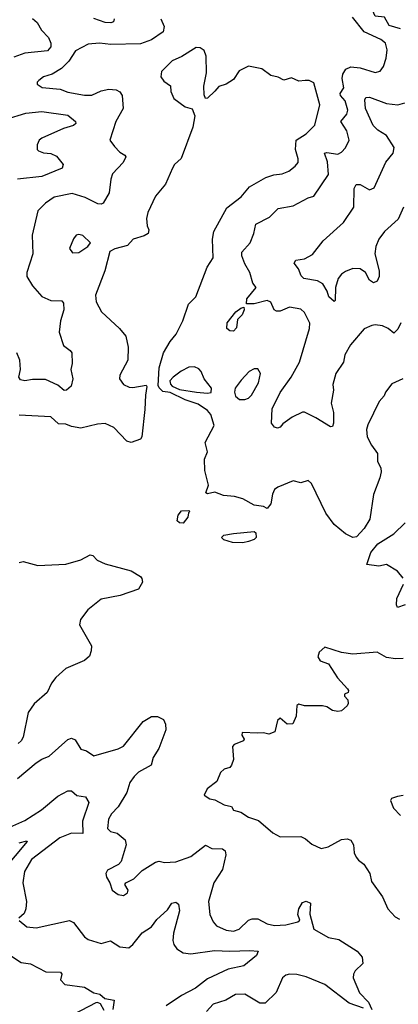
# Model space of a CAD drawing. Extents: x 1954678 to 2060275, y 904822 to 1016299.
# Tile 313 of 467: x 2000937 to 2002969, y 984753 to 990031. Entities that reach past the tile are written whole.
import ezdxf

# ---------------------------------------------------------------- set-up
doc = ezdxf.new("R2010")
doc.units = 0

msp = doc.modelspace()

# ---------------------------------------------------------------- linework, layer by layer
at = {"layer": '0CON20XD'}
for points in [[(2002980.8, 989980.8), (2002919.3, 989999.3), (2002894.2, 990044.3), (2002845, 990050), (2002830.8, 990080.8), (2002815.8, 990095.8), (2002706.1, 990136.1), (2002655, 990164.1), (2002620, 990205), (2002614.6, 990245), (2002603.8, 990265), (2002581.8, 990285), (2002510.6, 990325), (2002507.1, 990342.9), (2002515, 990349.4), (2002605, 990371.5), (2002735, 990354.5), (2002785, 990372.5), (2002793.2, 990363.2), (2002796.4, 990315), (2002805, 990300.6), (2002825, 990287.5), (2002912.9, 990262.9), (2003008.8, 990265)], [(2001005, 990037.3), (2001030.6, 990015), (2001054.3, 989974.3), (2001092.3, 989935), (2001104.6, 989905), (2001104.5, 989885), (2001086.2, 989863.8), (2000965, 989851.6), (2000905, 989829.1)], [(2001444, 990035), (2001440, 990020), (2001425.6, 990014.4), (2001395, 990015.5), (2001335, 990036.8)], [(2002983.2, 988405), (2002967.3, 988372.7), (2002945, 988351.1), (2002915, 988375.5), (2002885, 988389.1), (2002845.5, 988395.5), (2002827.6, 988392.4), (2002785, 988374.2), (2002712.7, 988287.3), (2002682.9, 988235), (2002674.1, 988195.9), (2002634.3, 988135), (2002617.5, 988075), (2002621.1, 988045), (2002608.1, 987975), (2002621.5, 987925), (2002621.1, 987868.9), (2002615, 987850), (2002605, 987848.8), (2002526.3, 987896.3), (2002465, 987927.5), (2002455, 987927.5), (2002399.2, 987900.8), (2002350, 987865), (2002335, 987846.7), (2002321.2, 987841.2), (2002305, 987847.5), (2002288.8, 987868.8), (2002292.1, 987945), (2002335, 988032.5), (2002393.7, 988115), (2002438.8, 988195), (2002492.5, 988375), (2002493.5, 988403.5), (2002465, 988461.2), (2002445, 988478.6), (2002385, 988489.6), (2002335, 988468.4), (2002315, 988468.5), (2002302, 988475), (2002285, 988516.7), (2002265.7, 988525.7), (2002195, 988507.9), (2002155, 988507.5), (2002156.2, 988535), (2002206.7, 988595), (2002188.9, 988618.9), (2002171.8, 988675), (2002145, 988721.2), (2002130, 988765), (2002130, 988785), (2002173.1, 988835), (2002193.5, 988885), (2002204.6, 988935.4), (2002277.8, 988972.2), (2002325, 989019.5), (2002405, 989032.5), (2002485, 989075.8), (2002515.7, 989084.3), (2002595, 989200), (2002589.1, 989269.1), (2002572.7, 989315), (2002585, 989319.6), (2002645, 989310), (2002665, 989320), (2002685.4, 989344.6), (2002705.6, 989385), (2002692.1, 989435), (2002661.1, 989485), (2002692.7, 989525), (2002697.8, 989545), (2002684.2, 989595), (2002658.3, 989625), (2002657.1, 989635), (2002677.1, 989665), (2002668.1, 989715), (2002670.7, 989739.3), (2002687.7, 989765), (2002715, 989778.2), (2002765, 989772.5), (2002845, 989747.8), (2002871.2, 989755), (2002889.8, 989780.2), (2002903.6, 989825), (2002909.1, 989869.1), (2002899.5, 989905), (2002875.8, 989925), (2002785, 989965.3), (2002723.5, 990045)], [(2001695, 990034.5), (2001713.2, 989995), (2001706.2, 989965), (2001645, 989922.2), (2001585, 989901.1), (2001427, 989897), (2001365, 989905.5), (2001305, 989899.2), (2001236.8, 989863.2), (2001201.1, 989808.9), (2001160.7, 989769.3), (2001111.3, 989738.7), (2001065, 989724), (2001040, 989705), (2001030, 989695), (2001030, 989685), (2001057.7, 989667.7), (2001155, 989658.6), (2001195, 989642.9), (2001285, 989625.4), (2001325, 989626.9), (2001375, 989648.7), (2001415, 989657.8), (2001454.6, 989654.6), (2001473.9, 989643.9), (2001486.7, 989625), (2001492.9, 989555), (2001452.5, 989485), (2001420, 989385), (2001445, 989350.8), (2001475, 989320), (2001501.2, 989305), (2001505.8, 989295), (2001492.9, 989265), (2001435, 989203.8), (2001425.5, 989175), (2001416.6, 989103.4), (2001385, 989048), (2001375, 989042.5), (2001355.8, 989044.2), (2001287.7, 989077.7), (2001218.5, 989098.5), (2001121.5, 989078.5), (2001075, 989046.7), (2001034.7, 989005.3), (2001004.6, 988875.4), (2001008, 988775), (2000975, 988676.2), (2000974.8, 988654.8), (2001006.5, 988605), (2001055, 988547.5), (2001105, 988525.6), (2001162.9, 988522.9), (2001172.1, 988512.1), (2001173.3, 988475), (2001155.8, 988415.8), (2001148.2, 988355), (2001172.5, 988285), (2001208.3, 988258.3), (2001216, 988245), (2001218.3, 988188.3), (2001211.9, 988155), (2001221.4, 988105), (2001212.9, 988067.1), (2001187.5, 988045), (2001175, 988042.5), (2001141.4, 988071.4), (2001075, 988101.5), (2001005, 988102.7), (2000965, 988095.6), (2000940.7, 988100.7), (2000932.5, 988115), (2000940.6, 988155), (2000938.5, 988205), (2000921.1, 988245)], [(2002992.5, 988105), (2002935, 988078), (2002900.8, 988035), (2002893.8, 988015), (2002865.8, 987984.2), (2002805, 987860), (2002799.1, 987835), (2002802.5, 987795), (2002825, 987750), (2002857.1, 987705), (2002857.5, 987665), (2002875, 987627.5), (2002876.8, 987606.8), (2002870.6, 987575), (2002835.8, 987485), (2002815.6, 987354.4), (2002786.4, 987303.6), (2002745, 987258.8), (2002725, 987255.8), (2002686.2, 987275), (2002625, 987324.3), (2002580.8, 987385), (2002503.9, 987543.9), (2002485, 987560), (2002445, 987548.8), (2002405, 987558.8), (2002323.3, 987525), (2002305, 987512.5), (2002293, 987487), (2002284.3, 987435.7), (2002265, 987411.2), (2002245, 987420.8), (2002195, 987429.3), (2002135, 987461.9), (2002090, 987475), (2002031.1, 987481.1), (2001985, 987497.7), (2001945, 987488.6), (2001936, 987495), (2001950.4, 987535), (2001930.5, 987615), (2001928.1, 987675), (2001944.3, 987715), (2001932, 987765), (2001981.2, 987855), (2001963.3, 987915), (2001945, 987936.7), (2001895, 987970), (2001825, 987993.8), (2001745, 988033.3), (2001705, 988037.5), (2001685, 988057.5), (2001680.5, 988070.5), (2001685.8, 988165), (2001709.1, 988245), (2001744.3, 988305), (2001777.5, 988345), (2001813.4, 988416.6), (2001842.2, 988505), (2001882.9, 988545), (2001942.9, 988705), (2001976.2, 988753.8), (2001971.5, 988855), (2001979.6, 988895), (2002048, 989022), (2002125, 989081.9), (2002170, 989135), (2002258.8, 989185), (2002301.1, 989198.9), (2002345, 989204.4), (2002380.6, 989219.4), (2002416, 989245), (2002430.8, 989265), (2002431.9, 989285), (2002416.7, 989335), (2002420.5, 989385), (2002475, 989418.2), (2002520.6, 989465), (2002548.5, 989575), (2002515, 989692.5), (2002490, 989705), (2002470, 989705), (2002435, 989702), (2002395, 989718.8), (2002355, 989707.1), (2002325, 989723.1), (2002285, 989731.1), (2002236.8, 989766.8), (2002165, 989781.9), (2002115, 989755.8), (2002085, 989710.8), (2002045, 989684.2), (2002005, 989673.3), (2001985, 989646.7), (2001945, 989610), (2001935, 989607.5), (2001927.5, 989627.5), (2001925.7, 989675), (2001938.9, 989745), (2001937.5, 989835), (2001927.5, 989865), (2001905, 989880), (2001885, 989881.2), (2001807.4, 989832.6), (2001755, 989810.8), (2001697.7, 989752.3), (2001694, 989725), (2001710.3, 989700.3), (2001746.1, 989676.1), (2001747.5, 989645), (2001765, 989608.8), (2001825, 989563.3), (2001863, 989553), (2001876.7, 989515), (2001865.7, 989455), (2001803, 989287), (2001767.5, 989255), (2001756.7, 989235), (2001720.3, 989149.7), (2001666, 989085), (2001625, 988996.7), (2001618.1, 988965), (2001621.4, 988925), (2001629.4, 988905), (2001625.7, 988885), (2001605, 988872.9), (2001546, 988855), (2001515, 988820.6), (2001446.8, 988803.2), (2001421.2, 988788.8), (2001393.6, 988685), (2001343.2, 988555), (2001347.9, 988517.9), (2001375.7, 988465), (2001473.5, 988375), (2001507.1, 988335), (2001519.2, 988275), (2001517.5, 988205), (2001474.2, 988125), (2001472.9, 988105), (2001494.6, 988074.6), (2001525, 988061.1), (2001545, 988059.2), (2001615, 988072.5), (2001620, 988065), (2001611.9, 988018.1), (2001609.2, 987940.8), (2001592.2, 987795), (2001585, 987782.9), (2001535, 987764.3), (2001511.4, 987771.4), (2001441.9, 987845), (2001395, 987866.7), (2001355, 987863.6), (2001265, 987841.5), (2001215, 987849.6), (2001185, 987862.5), (2001144.5, 987864.5), (2001105, 987902), (2000935, 987910.8)], [(2002996.5, 989025), (2002969, 988961), (2002894.7, 988895), (2002865, 988853.5), (2002847.8, 988815), (2002842.4, 988775), (2002866, 988685), (2002866.2, 988655), (2002855, 988630), (2002835, 988620.8), (2002815, 988634.3), (2002793.2, 988675), (2002765, 988694.7), (2002725, 988696.2), (2002685, 988681.2), (2002663.7, 988666.3), (2002646.9, 988643.1), (2002632.3, 988595), (2002630, 988525), (2002625, 988520), (2002596, 988545), (2002587.9, 988575), (2002564.8, 988614.8), (2002535, 988631.5), (2002462.8, 988642.8), (2002448.5, 988658.5), (2002434.2, 988695), (2002410, 988725), (2002418.9, 988741.1), (2002465, 988748.2), (2002508.7, 988771.3), (2002565.5, 988845), (2002675.7, 988944.3), (2002730, 989025), (2002732.3, 989125), (2002742.5, 989147.5), (2002765, 989146.4), (2002815, 989119.5), (2002840.2, 989129.8), (2002902.6, 989267.4), (2002941.5, 989315), (2002946.1, 989346.1), (2002905, 989409.6), (2002858.4, 989438.4), (2002833.3, 989463.3), (2002792.2, 989555), (2002789.8, 989600.2), (2002795.6, 989614.4), (2002814.6, 989615.4), (2002905, 989581.4), (2002966.6, 989573.4), (2003004.2, 989585)], [(2000865, 989498.1), (2000969.8, 989530.2), (2001055, 989539.3), (2001195, 989518.5), (2001236.2, 989485), (2001238.8, 989475), (2001226.2, 989463.8), (2001172.9, 989447.1), (2001056.2, 989395), (2001040.8, 989385), (2001030.3, 989359.7), (2001030, 989335), (2001037.3, 989327.3), (2001065, 989317.5), (2001105, 989314), (2001135, 989300), (2001171.2, 989255), (2001164.2, 989235), (2001055, 989190.7), (2000924.5, 989175.5)], [(2001220.5, 988780.5), (2001255, 988782), (2001302.5, 988815), (2001316.7, 988835), (2001275, 988873.8), (2001255, 988879.2), (2001240, 988875), (2001225, 988856.7), (2001204, 988805), (2001220.5, 988780.5)], [(2002085, 988362), (2002065, 988362.5), (2002048, 988375), (2002050, 988405), (2002096.2, 988465), (2002123.3, 988485), (2002139.3, 988489.3), (2002142.5, 988475), (2002130.7, 988449.3), (2002106.4, 988423.6), (2002100.5, 988379.5), (2002085, 988362)], [(2001945, 988028.8), (2001965, 988033.3), (2001966.7, 988055), (2001926.2, 988105), (2001911.2, 988145), (2001898.8, 988158.8), (2001875, 988170), (2001845, 988167.5), (2001803, 988147), (2001760, 988115), (2001743.3, 988095), (2001746.4, 988076.4), (2001756.1, 988066.1), (2001795, 988048.8), (2001886.1, 988033.9), (2001945, 988028.8)], [(2002145, 987994.3), (2002165, 988002.9), (2002181.1, 988018.9), (2002218.9, 988085), (2002230, 988135), (2002215, 988158.8), (2002195, 988160), (2002168.8, 988145), (2002125, 988098.8), (2002093.8, 988055), (2002090, 988035), (2002095, 988013.3), (2002115.8, 987995.8), (2002145, 987994.3)], [(2001815, 987332.5), (2001795, 987333.3), (2001782.5, 987345), (2001787.5, 987375), (2001805, 987397.5), (2001845, 987400), (2001850, 987395), (2001842.5, 987387.5), (2001840, 987365), (2001815, 987332.5)], [(2002995, 987036.7), (2002964.6, 987074.6), (2002905, 987110), (2002865, 987102.2), (2002800.7, 987110.7), (2002821.4, 987175), (2002859.1, 987220.9), (2002945.3, 987274.7), (2003005, 987334.2)], [(2002135, 987226.7), (2002078.3, 987228.3), (2002033, 987243), (2002020, 987255), (2002033, 987267), (2002085, 987277.5), (2002195, 987287.5), (2002205, 987280), (2002206, 987255), (2002195, 987244), (2002165, 987233.8), (2002135, 987226.7)], [(2000935, 987121.4), (2000955.8, 987125.8), (2001035, 987105.8), (2001185, 987111.9), (2001264.4, 987135.6), (2001315, 987161.9), (2001329.1, 987159.1), (2001353.4, 987133.4), (2001395, 987114.2), (2001535, 987076), (2001585, 987046.7), (2001593.3, 987035), (2001596.7, 987015), (2001575, 986977.5), (2001475.7, 986944.3), (2001375, 986925.6), (2001303.2, 986866.8), (2001264.2, 986815), (2001257.3, 986787.3), (2001321.9, 986675), (2001321.3, 986648.7), (2001311.5, 986618.5), (2001285, 986596.7), (2001185, 986552.9), (2001130.8, 986505), (2001108.1, 986475), (2001084.2, 986425), (2001015, 986363.1), (2000982.3, 986317.7), (2000956.5, 986185), (2000945.4, 986164.6), (2000929.1, 986150.9)], [(2003005, 986893.8), (2002965, 986880), (2002959.5, 986895), (2002961.5, 986928.5), (2002996.7, 987005)], [(2002995, 986607.5), (2002954.3, 986604.3), (2002905, 986612.5), (2002855, 986640), (2002725, 986630.8), (2002665, 986638.6), (2002575, 986667.5), (2002545, 986640), (2002537.5, 986615), (2002550, 986595), (2002595, 986577.5), (2002642.7, 986502.7), (2002696.7, 986445), (2002702.5, 986435), (2002700, 986425), (2002680, 986415), (2002680, 986405), (2002697.5, 986385), (2002700, 986365), (2002695, 986352.5), (2002665, 986326.7), (2002645, 986322.5), (2002615, 986328.8), (2002585, 986347.5), (2002563, 986353), (2002465, 986353.8), (2002435, 986361.2), (2002423.8, 986355), (2002421.7, 986298.3), (2002403, 986257), (2002372.5, 986255), (2002335, 986287.5), (2002321.2, 986275), (2002305.6, 986214.4), (2002275, 986201.9), (2002245, 986208.1), (2002214.2, 986205.8), (2002130.7, 986209.3), (2002130, 986195), (2002142.5, 986175), (2002137.5, 986165), (2002087.5, 986145), (2002078.8, 986135), (2002084.4, 986065), (2002074, 986035), (2002065, 986022), (2002035, 986013.8), (2002014.1, 985995.9), (2001995, 985947.5), (2001942.3, 985907.7), (2001927.5, 985875), (2001957.5, 985855), (2001985, 985848.6), (2002035, 985822), (2002073.6, 985813.6), (2002084.4, 985794.4), (2002123, 985783), (2002165, 985755.6), (2002218.9, 985738.9), (2002295, 985672), (2002335, 985650), (2002445, 985653.3), (2002470.6, 985640.6), (2002505, 985610.8), (2002555, 985589.1), (2002593.1, 985596.9), (2002663.9, 985636.1), (2002695, 985640), (2002713.8, 985633.8), (2002728.5, 985608.5), (2002732.7, 985565), (2002742.4, 985542.4), (2002755, 985525.7), (2002784.2, 985505), (2002815.7, 985455), (2002825, 985412), (2002885, 985329.2), (2002912.7, 985265), (2002951.4, 985221.4), (2002975, 985209.5)], [(2000925, 985964), (2001025, 986047.5), (2001055, 986067.1), (2001095, 986082.9), (2001195, 986172), (2001215, 986180), (2001235, 986171.2), (2001265, 986120), (2001295, 986112.5), (2001335, 986084.4), (2001465, 986122.4), (2001495, 986137.1), (2001600.2, 986269.8), (2001645, 986296), (2001676.1, 986296.1), (2001709.3, 986279.3), (2001720, 986255), (2001720.8, 986225), (2001683.5, 986125), (2001654, 986076), (2001642.9, 986035), (2001575, 985997.1), (2001550.9, 985975), (2001528.2, 985941.8), (2001511.3, 985888.7), (2001465, 985812), (2001430, 985775), (2001414.2, 985745), (2001408.8, 985695), (2001425, 985680), (2001459.7, 985669.7), (2001502.5, 985635), (2001507.7, 985607.7), (2001480.9, 985519.1), (2001466.6, 985503.4), (2001407.4, 985472.6), (2001399.4, 985455), (2001402.5, 985435), (2001420.8, 985405), (2001433.3, 985365), (2001465, 985341.2), (2001495, 985336.7), (2001515, 985350), (2001519.2, 985365), (2001501.2, 985395), (2001506.1, 985403.9), (2001548.8, 985425), (2001595, 985470), (2001665, 985515.5), (2001685, 985520), (2001715, 985512.9), (2001775, 985517.1), (2001855, 985546.2), (2001935, 985605.5), (2001968.3, 985588.3), (2002026.1, 985586.1), (2002039.4, 985575), (2002042.9, 985555), (2002024.7, 985475), (2001978.9, 985405), (2001950.9, 985305), (2001958.2, 985235), (2001975, 985195.8), (2001994, 985174), (2002045, 985150.8), (2002085, 985145.4), (2002115, 985155.5), (2002165, 985204.4), (2002185, 985211.9), (2002215, 985211.9), (2002265, 985184.5), (2002305, 985176.5), (2002365, 985178.8), (2002430, 985195), (2002440, 985205), (2002430.6, 985235), (2002434.7, 985265), (2002455, 985298.8), (2002475, 985306.7), (2002497.5, 985295), (2002494.2, 985235.8), (2002515, 985155.8), (2002595, 985112.2), (2002650.7, 985100.7), (2002748.3, 985038.3), (2002775.6, 985005.6), (2002778.7, 984971.3), (2002737.4, 984932.6), (2002728.1, 984915), (2002727.5, 984895), (2002760.4, 984815), (2002809.5, 984765), (2002827.5, 984725)], [(2000852.2, 985687.8), (2000965, 985738.2), (2001053.5, 985795), (2001140.9, 985869.1), (2001195, 985897.5), (2001215, 985897.1), (2001243.3, 985873.3), (2001290.2, 985865), (2001308.1, 985835), (2001274.2, 985734.3), (2001275, 985669.4), (2001215, 985671.3), (2001152.5, 985645), (2001001.2, 985528.8), (2000962.4, 985465), (2000953.4, 985405), (2000974.3, 985305), (2000970.8, 985265), (2000960.8, 985239.2), (2000932.5, 985215)], [(2002995, 985872.9), (2002965, 985867.5), (2002933, 985857), (2002927.5, 985845), (2002944, 985805), (2002981.4, 985765)], [(2000935, 985618.6), (2000975, 985630), (2000977.1, 985625), (2000848.5, 985471.5)], [(2000935, 985203.3), (2000975, 985169.2), (2001025, 985162.9), (2001205, 985202), (2001225, 985191.2), (2001285.5, 985115.5), (2001305, 985100), (2001375, 985080), (2001425, 985094), (2001475, 985061.9), (2001523.2, 985056.8), (2001545, 985073.1), (2001595, 985135.7), (2001645, 985168.6), (2001672.9, 985207.1), (2001729.5, 985260.5), (2001754, 985295), (2001775, 985300.8), (2001789.4, 985289.4), (2001795.4, 985255), (2001762, 985135), (2001758.2, 985095), (2001764.2, 985074.2), (2001781.1, 985051.1), (2001815, 985029.6), (2001855, 985023.4), (2001981.8, 985041.8), (2002065, 985037.8), (2002172.4, 985042.4), (2002217.5, 985037.5), (2002208.8, 985015), (2002140.4, 984959.6), (2002055, 984941.1), (2001945, 984890), (2001880.2, 984839.8), (2001805, 984800), (2001723.6, 984745)], [(2000845, 985043.8), (2000945, 984976.9), (2000995, 984969.4), (2001077.3, 984927.3), (2001155.4, 984925.4), (2001163.8, 984915), (2001156.2, 984885), (2001179.2, 984859.2), (2001285, 984844.5), (2001334.2, 984814.2), (2001367.6, 984807.6), (2001394.8, 984784.8), (2001443.3, 984775), (2001436.7, 984725)], [(2002782.4, 984732.4), (2002705, 984758.8), (2002575, 984858.9), (2002475, 984900.7), (2002425, 984913.2), (2002385, 984915.5), (2002365, 984909.4), (2002348, 984895), (2002312.7, 984817.3), (2002255, 984759.4), (2002225, 984759.1), (2002145, 984807.8), (2002095, 984805.5), (2002043.9, 984776.1), (2001975, 984753.8), (2001939.6, 984715)], [(2001390.7, 984720.7), (2001371.5, 984755), (2001355, 984763.2), (2001345, 984761.6), (2001225, 984699.1)]]:
    msp.add_lwpolyline(points, dxfattribs=at)

doc.saveas('drawing.dxf')
